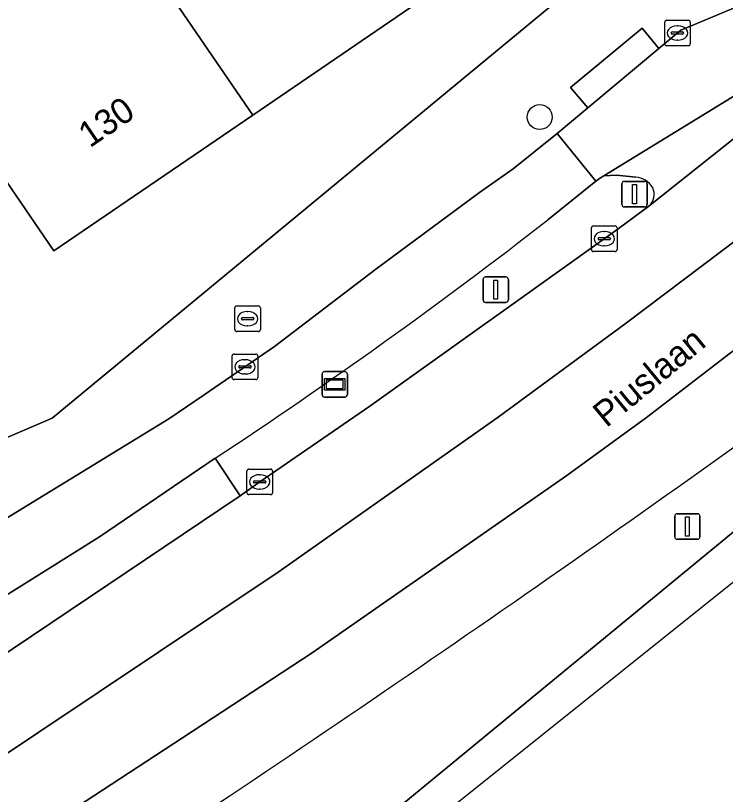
# Model space of a CAD drawing. Extents: x 161881 to 162523, y 381678 to 382381.
# Drawn here: x 162364.41 to 162392.21, y 381708.42 to 381738.92 of the extents above; entities that cross this region are included whole.
import ezdxf

# ---------------------------------------------------------------- set-up
doc = ezdxf.new("R2010")
doc.units = 0
for name, color, linetype in [('IMGEO_Berm_groen', 7, 'Continuous'), ('IMGEO_Boom', 7, 'Continuous'), ('IMGEO_Brandkraan', 7, 'Continuous'), ('IMGEO_Erf', 7, 'Continuous'), ('IMGEO_Fietspad_gesloten', 7, 'Continuous'), ('IMGEO_Fietspad_open', 7, 'Continuous'), ('IMGEO_Kolk', 7, 'Continuous'), ('IMGEO_Lichtmast', 7, 'Continuous'), ('IMGEO_Openbare_ruimte_label', 7, 'Continuous'), ('IMGEO_Pand', 7, 'Continuous'), ('IMGEO_Pand_nummerreeks', 7, 'Continuous'), ('IMGEO_Rijbaan_lokaal_open', 7, 'Continuous'), ('IMGEO_Rijbaan_regionaal_gesloten', 7, 'Continuous'), ('IMGEO_Verkeersbordpaal', 7, 'Continuous'), ('IMGEO_Voetpad_open', 7, 'Continuous'), ('IMGEO_Wegwijzer', 7, 'Continuous')]:
    doc.layers.add(name, color=color, linetype=linetype)

msp = doc.modelspace()

# ---------------------------------------------------------------- linework, layer by layer
at = {"layer": 'IMGEO_Berm_groen'}
for points in [[(162388.696, 381732.596), (162387.947, 381732.671), (162387.443, 381732.645), (162387.312, 381732.575), (162387.138, 381732.433), (162385.254, 381730.927)], [(162387.459, 381730.182), (162388.005, 381730.573), (162389.213, 381731.457)], [(162372.224, 381721.586), (162373.201, 381720.113), (162373.969, 381720.658), (162378.285, 381723.624), (162387.459, 381730.182)], [(162357.936, 381698.122), (162361.193, 381692.929), (162395.982, 381721.548)]]:
    msp.add_lwpolyline(points, dxfattribs=at)
for centre, radius, start, end in [((162388.636, 381731.758), 0.84, 30.395, 85.92), ((162388.803, 381731.919), 0.617, 311.5893, 25.3662), ((162261.968, 381889.144), 200.58, 303.3457, 307.92657), ((161957.094, 382330.459), 748.203, 303.025037, 305.770229)]:
    msp.add_arc(centre, radius, start, end, dxfattribs=at)
at = {"layer": 'IMGEO_Boom'}
msp.add_circle((162384.934, 381734.95), 0.489, dxfattribs=at)
at = {"layer": 'IMGEO_Brandkraan'}
for p, q in [((162372.995, 381726.624), (162372.995, 381727.476)), ((162373.07, 381727.55), (162373.922, 381727.55)), ((162373.996, 381727.476), (162373.996, 381726.624)), ((162373.483, 381727.33), (162373.508, 381727.33)), ((162373.254, 381727.044), (162373.254, 381727.056)), ((162373.692, 381727.007), (162373.294, 381727.007)), ((162373.297, 381727.093), (162373.695, 381727.093)), ((162373.738, 381727.056), (162373.738, 381727.044)), ((162373.922, 381726.55), (162373.07, 381726.55)), ((162373.506, 381726.77), (162373.481, 381726.77))]:
    msp.add_line(p, q, dxfattribs=at)
for points in [[(162372.995, 381726.624), (162372.995, 381727.476)], [(162373.07, 381727.55), (162373.922, 381727.55)], [(162373.996, 381727.476), (162373.996, 381726.624)], [(162373.922, 381726.55), (162373.07, 381726.55)]]:
    msp.add_lwpolyline(points, dxfattribs=at)
for centre, radius, start, end in [((162373.072, 381727.474), 0.0765, 91.552, 178.448), ((162373.072, 381727.474), 0.0765, 91.552, 178.448), ((162373.92, 381727.474), 0.0765, 1.552, 88.448), ((162373.92, 381727.474), 0.0765, 1.552, 88.448), ((162373.294, 381727.053), 0.0403, 85.8775, 175.7526), ((162373.291, 381727.043), 0.0366, 178.938, 274.7102), ((162373.695, 381727.05), 0.043, 264.8664, 352.4533), ((162373.699, 381727.055), 0.0386, 1.7309, 96.639), ((162373.072, 381726.626), 0.0765, 181.552, 268.448), ((162373.072, 381726.626), 0.0765, 181.552, 268.448), ((162373.92, 381726.626), 0.0765, 271.552, 358.448), ((162373.92, 381726.626), 0.0765, 271.552, 358.448)]:
    msp.add_arc(centre, radius, start, end, dxfattribs=at)
for centre, major_axis, ratio, start_param, end_param in [((162373.482, 381727.05), (-0.387, 0.002), 0.722429, 4.712389, 7.853982), ((162373.507, 381727.05), (-0.39, 0.002), 0.717154, 1.570796, 4.712389)]:
    msp.add_ellipse(centre, major_axis=major_axis, ratio=ratio, start_param=start_param, end_param=end_param, dxfattribs=at)
at = {"layer": 'IMGEO_Erf'}
for points in [[(162343.866, 381713.286), (162356.915, 381719.329), (162365.839, 381723.151), (162398.308, 381750), (162437.038, 381782.026)], [(162381.487, 381740.355), (162373.695, 381735.029), (162365.905, 381729.703), (162360.503, 381737.607), (162360.101, 381738.157), (162357.709, 381736.522), (162358.085, 381735.973), (162355.587, 381734.247), (162352.114, 381737.844), (162350.389, 381739.631)]]:
    msp.add_lwpolyline(points, dxfattribs=at)
at = {"layer": 'IMGEO_Fietspad_gesloten'}
msp.add_lwpolyline([(162465.9, 381797.559), (162465.667, 381797.275), (162465.384, 381797.056), (162418.283, 381759.605), (162412.351, 381754.828), (162394.327, 381740.001), (162393.522, 381739.663), (162393.372, 381739.584), (162390.461, 381738.351), (162389.601, 381737.634), (162386.818, 381735.309), (162385.622, 381734.309), (162387.138, 381732.433), (162387.312, 381732.575), (162387.443, 381732.645), (162396.519, 381738.21), (162396.799, 381738.137), (162413.971, 381752.357), (162472.336, 381798.789)], dxfattribs=at)
at = {"layer": 'IMGEO_Fietspad_open'}
for points in [[(162385.254, 381730.927), (162387.138, 381732.433), (162385.622, 381734.309), (162383.892, 381732.922), (162382.571, 381731.996), (162378.522, 381728.988), (162374.553, 381725.96), (162371.801, 381724.074), (162370.414, 381723.131), (162361.278, 381717.542), (162357.168, 381715.275), (162352.628, 381712.845), (162349.615, 381711.299), (162346.921, 381710.054)], [(162347.369, 381707.274), (162351.006, 381709.218), (162362.481, 381715.239), (162367.7, 381718.513), (162372.224, 381721.586)]]:
    msp.add_lwpolyline(points, dxfattribs=at)
msp.add_arc((162261.968, 381889.144), 200.58, 303.3457, 307.92657, dxfattribs=at)
at = {"layer": 'IMGEO_Kolk'}
for p, q in [((162389.903, 381738.742), (162390.755, 381738.742)), ((162389.828, 381737.816), (162389.828, 381738.668)), ((162390.316, 381738.522), (162390.341, 381738.522)), ((162390.829, 381738.668), (162390.829, 381737.816)), ((162390.087, 381738.236), (162390.087, 381738.248)), ((162390.525, 381738.199), (162390.127, 381738.199)), ((162390.13, 381738.285), (162390.528, 381738.285)), ((162390.571, 381738.248), (162390.571, 381738.236)), ((162390.339, 381737.962), (162390.314, 381737.962)), ((162390.755, 381737.742), (162389.903, 381737.742)), ((162386.961, 381729.757), (162386.961, 381730.609)), ((162387.036, 381730.683), (162387.888, 381730.683)), ((162387.962, 381730.609), (162387.962, 381729.757)), ((162387.263, 381730.226), (162387.661, 381730.226)), ((162387.449, 381730.463), (162387.474, 381730.463)), ((162387.22, 381730.177), (162387.22, 381730.189)), ((162387.658, 381730.14), (162387.26, 381730.14)), ((162387.472, 381729.903), (162387.447, 381729.903)), ((162387.704, 381730.189), (162387.704, 381730.177)), ((162387.888, 381729.683), (162387.036, 381729.683)), ((162372.966, 381725.666), (162373.818, 381725.666)), ((162372.891, 381724.74), (162372.891, 381725.592)), ((162373.379, 381725.446), (162373.404, 381725.446)), ((162373.892, 381725.592), (162373.892, 381724.74)), ((162373.15, 381725.16), (162373.15, 381725.172)), ((162373.588, 381725.123), (162373.19, 381725.123)), ((162373.193, 381725.209), (162373.591, 381725.209)), ((162373.634, 381725.172), (162373.634, 381725.16)), ((162373.402, 381724.886), (162373.377, 381724.886)), ((162373.818, 381724.666), (162372.966, 381724.666)), ((162373.471, 381720.233), (162373.471, 381721.085)), ((162373.546, 381721.159), (162374.398, 381721.159)), ((162374.472, 381721.085), (162374.472, 381720.233)), ((162373.959, 381720.939), (162373.984, 381720.939)), ((162373.73, 381720.653), (162373.73, 381720.665)), ((162374.168, 381720.616), (162373.77, 381720.616)), ((162373.773, 381720.702), (162374.171, 381720.702)), ((162374.214, 381720.665), (162374.214, 381720.653)), ((162374.398, 381720.159), (162373.546, 381720.159)), ((162373.982, 381720.379), (162373.957, 381720.379))]:
    msp.add_line(p, q, dxfattribs=at)
for points in [[(162389.903, 381738.742), (162390.755, 381738.742)], [(162389.828, 381737.816), (162389.828, 381738.668)], [(162390.829, 381738.668), (162390.829, 381737.816)], [(162390.755, 381737.742), (162389.903, 381737.742)], [(162386.961, 381729.757), (162386.961, 381730.609)], [(162387.036, 381730.683), (162387.888, 381730.683)], [(162387.962, 381730.609), (162387.962, 381729.757)], [(162387.888, 381729.683), (162387.036, 381729.683)], [(162372.966, 381725.666), (162373.818, 381725.666)], [(162372.891, 381724.74), (162372.891, 381725.592)], [(162373.892, 381725.592), (162373.892, 381724.74)], [(162373.818, 381724.666), (162372.966, 381724.666)], [(162373.471, 381720.233), (162373.471, 381721.085)], [(162373.546, 381721.159), (162374.398, 381721.159)], [(162374.472, 381721.085), (162374.472, 381720.233)], [(162374.398, 381720.159), (162373.546, 381720.159)]]:
    msp.add_lwpolyline(points, dxfattribs=at)
for centre, radius, start, end in [((162389.905, 381738.666), 0.0765, 91.552, 178.448), ((162389.905, 381738.666), 0.0765, 91.552, 178.448), ((162390.753, 381738.666), 0.0765, 1.552, 88.448), ((162390.753, 381738.666), 0.0765, 1.552, 88.448), ((162390.127, 381738.245), 0.0403, 85.8775, 175.7526), ((162390.124, 381738.235), 0.0366, 178.938, 274.7102), ((162390.528, 381738.242), 0.043, 264.8664, 352.4533), ((162390.532, 381738.247), 0.0386, 1.7309, 96.639), ((162389.905, 381737.818), 0.0765, 181.552, 268.448), ((162389.905, 381737.818), 0.0765, 181.552, 268.448), ((162390.753, 381737.818), 0.0765, 271.552, 358.448), ((162390.753, 381737.818), 0.0765, 271.552, 358.448), ((162387.038, 381730.607), 0.0765, 91.552, 178.448), ((162387.038, 381730.607), 0.0765, 91.552, 178.448), ((162387.886, 381730.607), 0.0765, 1.552, 88.448), ((162387.886, 381730.607), 0.0765, 1.552, 88.448), ((162387.26, 381730.186), 0.0403, 85.8775, 175.7526), ((162387.665, 381730.188), 0.0386, 1.7309, 96.639), ((162387.257, 381730.176), 0.0366, 178.938, 274.7102), ((162387.661, 381730.183), 0.043, 264.8664, 352.4533), ((162387.038, 381729.759), 0.0765, 181.552, 268.448), ((162387.038, 381729.759), 0.0765, 181.552, 268.448), ((162387.886, 381729.759), 0.0765, 271.552, 358.448), ((162387.886, 381729.759), 0.0765, 271.552, 358.448), ((162372.968, 381725.59), 0.0765, 91.552, 178.448), ((162372.968, 381725.59), 0.0765, 91.552, 178.448), ((162373.816, 381725.59), 0.0765, 1.552, 88.448), ((162373.816, 381725.59), 0.0765, 1.552, 88.448), ((162373.19, 381725.169), 0.0403, 85.8775, 175.7526), ((162373.187, 381725.159), 0.0366, 178.938, 274.7102), ((162373.591, 381725.166), 0.043, 264.8664, 352.4533), ((162373.595, 381725.171), 0.0386, 1.7309, 96.639), ((162372.968, 381724.742), 0.0765, 181.552, 268.448), ((162372.968, 381724.742), 0.0765, 181.552, 268.448), ((162373.816, 381724.742), 0.0765, 271.552, 358.448), ((162373.816, 381724.742), 0.0765, 271.552, 358.448), ((162373.548, 381721.083), 0.0765, 91.552, 178.448), ((162373.548, 381721.083), 0.0765, 91.552, 178.448), ((162374.396, 381721.083), 0.0765, 1.552, 88.448), ((162374.396, 381721.083), 0.0765, 1.552, 88.448), ((162373.77, 381720.662), 0.0403, 85.8775, 175.7526), ((162373.767, 381720.652), 0.0366, 178.938, 274.7102), ((162374.171, 381720.659), 0.043, 264.8664, 352.4533), ((162374.175, 381720.664), 0.0386, 1.7309, 96.639), ((162373.548, 381720.235), 0.0765, 181.552, 268.448), ((162373.548, 381720.235), 0.0765, 181.552, 268.448), ((162374.396, 381720.235), 0.0765, 271.552, 358.448), ((162374.396, 381720.235), 0.0765, 271.552, 358.448)]:
    msp.add_arc(centre, radius, start, end, dxfattribs=at)
for centre, major_axis, ratio, start_param, end_param in [((162390.315, 381738.242), (-0.387, 0.002), 0.722429, 4.712389, 7.853982), ((162390.34, 381738.242), (-0.39, 0.002), 0.717154, 1.570796, 4.712389), ((162387.448, 381730.183), (-0.387, 0.002), 0.722429, 4.712389, 7.853982), ((162387.473, 381730.183), (-0.39, 0.002), 0.717154, 1.570796, 4.712389), ((162373.378, 381725.166), (-0.387, 0.002), 0.722429, 4.712389, 7.853982), ((162373.403, 381725.166), (-0.39, 0.002), 0.717154, 1.570796, 4.712389), ((162373.958, 381720.659), (-0.387, 0.002), 0.722429, 4.712389, 7.853982), ((162373.983, 381720.659), (-0.39, 0.002), 0.717154, 1.570796, 4.712389)]:
    msp.add_ellipse(centre, major_axis=major_axis, ratio=ratio, start_param=start_param, end_param=end_param, dxfattribs=at)
at = {"layer": 'IMGEO_Lichtmast'}
for p, q in [((162390.221, 381718.513), (162390.221, 381719.313)), ((162390.221, 381719.313), (162390.221, 381718.513)), ((162390.321, 381719.413), (162391.111, 381719.413)), ((162391.111, 381719.413), (162390.321, 381719.413)), ((162391.211, 381719.313), (162391.211, 381718.513)), ((162391.211, 381718.513), (162391.211, 381719.313)), ((162391.111, 381718.413), (162390.321, 381718.413)), ((162390.321, 381718.413), (162391.111, 381718.413))]:
    msp.add_line(p, q, dxfattribs=at)
msp.add_lwpolyline([(162390.641, 381719.288), (162390.791, 381719.288), (162390.791, 381718.538), (162390.641, 381718.538), (162390.641, 381719.288)], dxfattribs=at)
for centre, start, end in [((162390.321, 381719.313), 90, 180), ((162390.321, 381719.313), 90, 180), ((162391.111, 381719.313), 0, 90), ((162391.111, 381719.313), 360, 90), ((162390.321, 381718.513), 180, 270), ((162390.321, 381718.513), 180, 270), ((162391.111, 381718.513), 270, 0), ((162391.111, 381718.513), 270, 0)]:
    msp.add_arc(centre, 0.1, start, end, dxfattribs=at)
at = {"layer": 'IMGEO_Pand'}
for points in [[(162380.965, 381750), (162377.539, 381754.267), (162375.487, 381756.667), (162374.878, 381757.426), (162372.542, 381760.336), (162368.13, 381757.284), (162373.164, 381750), (162373.521, 381749.484), (162366.899, 381744.958), (162368.297, 381742.927), (162373.695, 381735.029), (162381.487, 381740.355), (162376.785, 381747.233)], [(162368.297, 381742.927), (162366.899, 381744.958), (162361.754, 381741.46), (162363.177, 381739.379), (162361.646, 381738.357), (162357.459, 381744.482), (162357.234, 381744.31), (162350.389, 381739.631), (162352.114, 381737.844), (162355.587, 381734.247), (162358.085, 381735.973), (162357.709, 381736.522), (162360.101, 381738.157), (162360.503, 381737.607), (162365.905, 381729.703), (162373.695, 381735.029)]]:
    msp.add_lwpolyline(points, close=True, dxfattribs=at)
at = {"layer": 'IMGEO_Rijbaan_lokaal_open'}
for points in [[(162397.154, 381737.782), (162396.799, 381738.137), (162396.519, 381738.21), (162387.443, 381732.645), (162387.947, 381732.671), (162388.696, 381732.596)], [(162389.213, 381731.457), (162397.154, 381737.782)]]:
    msp.add_lwpolyline(points, dxfattribs=at)
for centre, radius, start, end in [((162388.636, 381731.758), 0.84, 30.395, 85.92), ((162388.803, 381731.919), 0.617, 311.5893, 25.3662)]:
    msp.add_arc(centre, radius, start, end, dxfattribs=at)
at = {"layer": 'IMGEO_Rijbaan_regionaal_gesloten'}
for points in [[(162448.728, 381765.02), (162430.504, 381750), (162395.982, 381721.548), (162361.193, 381692.929), (162361.666, 381692.052), (162374.915, 381702.657), (162399.07, 381721.993), (162410.314, 381731.264), (162462.115, 381773.979)], [(162444.176, 381766.576), (162438.061, 381761.719), (162431.945, 381756.862), (162428.87, 381754.42), (162422.805, 381749.603), (162416.695, 381744.75), (162410.545, 381739.948), (162404.375, 381735.051), (162398.31, 381730.237), (162392.165, 381725.525), (162389.111, 381723.182), (162386, 381720.915), (162382.601, 381718.547), (162381.009, 381717.438), (162376.024, 381713.965), (162370.943, 381710.632), (162366.08, 381707.443), (162356.575, 381701.209), (162358.071, 381698.81), (162364.869, 381703.141)], [(162397.154, 381737.782), (162389.213, 381731.457), (162388.005, 381730.573), (162387.459, 381730.182), (162378.285, 381723.624), (162373.969, 381720.658), (162373.201, 381720.113), (162363.542, 381713.63), (162358.516, 381710.397), (162353.019, 381706.911), (162354.918, 381703.865), (162355.932, 381704.593), (162374.687, 381717.125), (162383.304, 381723.196), (162388.283, 381726.848), (162394.39, 381731.453)], [(162394.39, 381731.453), (162388.283, 381726.848), (162383.304, 381723.196), (162374.687, 381717.125), (162355.932, 381704.593), (162354.918, 381703.865), (162356.575, 381701.209), (162366.08, 381707.443), (162370.943, 381710.632), (162376.024, 381713.965), (162381.009, 381717.438), (162382.601, 381718.547), (162386, 381720.915), (162389.111, 381723.182), (162392.165, 381725.525), (162398.31, 381730.237)]]:
    msp.add_lwpolyline(points, dxfattribs=at)
msp.add_arc((161957.094, 382330.459), 748.203, 303.025037, 305.770229, dxfattribs=at)
at = {"layer": 'IMGEO_Verkeersbordpaal'}
for p, q in [((162388.252, 381732.428), (162389.042, 381732.428)), ((162389.042, 381732.428), (162388.252, 381732.428)), ((162388.152, 381731.528), (162388.152, 381732.328)), ((162388.152, 381732.328), (162388.152, 381731.528)), ((162389.142, 381732.328), (162389.142, 381731.528)), ((162389.142, 381731.528), (162389.142, 381732.328)), ((162389.042, 381731.428), (162388.252, 381731.428)), ((162388.252, 381731.428), (162389.042, 381731.428)), ((162382.818, 381728.687), (162383.608, 381728.687)), ((162383.608, 381728.687), (162382.818, 381728.687)), ((162382.718, 381727.787), (162382.718, 381728.587)), ((162382.718, 381728.587), (162382.718, 381727.787)), ((162383.708, 381728.587), (162383.708, 381727.787)), ((162383.708, 381727.787), (162383.708, 381728.587)), ((162383.608, 381727.687), (162382.818, 381727.687)), ((162382.818, 381727.687), (162383.608, 381727.687))]:
    msp.add_line(p, q, dxfattribs=at)
for points in [[(162388.572, 381732.303), (162388.722, 381732.303), (162388.722, 381731.553), (162388.572, 381731.553), (162388.572, 381732.303)], [(162383.138, 381728.562), (162383.288, 381728.562), (162383.288, 381727.812), (162383.138, 381727.812), (162383.138, 381728.562)]]:
    msp.add_lwpolyline(points, dxfattribs=at)
for centre, start, end in [((162388.252, 381732.328), 90, 180), ((162388.252, 381732.328), 90, 180), ((162389.042, 381732.328), 0, 90), ((162389.042, 381732.328), 360, 90), ((162388.252, 381731.528), 180, 270), ((162388.252, 381731.528), 180, 270), ((162389.042, 381731.528), 270, 0), ((162389.042, 381731.528), 270, 0), ((162382.818, 381728.587), 90, 180), ((162382.818, 381728.587), 90, 180), ((162383.608, 381728.587), 0, 90), ((162383.608, 381728.587), 360, 90), ((162382.818, 381727.787), 180, 270), ((162382.818, 381727.787), 180, 270), ((162383.608, 381727.787), 270, 0), ((162383.608, 381727.787), 270, 0)]:
    msp.add_arc(centre, 0.1, start, end, dxfattribs=at)
at = {"layer": 'IMGEO_Voetpad_open'}
for points in [[(162490.018, 381827.882), (162490.005, 381828.82), (162485.481, 381824.651), (162478.012, 381817.966), (162477.732, 381817.717), (162462.828, 381803.734), (162439.634, 381784.212), (162437.038, 381782.026), (162398.308, 381750), (162365.839, 381723.151), (162356.915, 381719.329), (162343.866, 381713.286), (162342.256, 381716.825), (162335.301, 381713.346), (162336.199, 381710.351)], [(162346.921, 381710.054), (162349.615, 381711.299), (162352.628, 381712.845), (162357.168, 381715.275), (162361.278, 381717.542), (162370.414, 381723.131), (162371.801, 381724.074), (162374.553, 381725.96), (162378.522, 381728.988), (162382.571, 381731.996), (162383.892, 381732.922), (162385.622, 381734.309), (162386.818, 381735.309), (162386.139, 381736.108), (162388.945, 381738.427), (162389.601, 381737.634), (162390.461, 381738.351), (162393.372, 381739.584), (162393.522, 381739.663)]]:
    msp.add_lwpolyline(points, dxfattribs=at)
for points in [[(162386.818, 381735.309), (162389.601, 381737.634), (162388.945, 381738.427), (162386.139, 381736.108)], [(162373.201, 381720.113), (162372.224, 381721.586), (162367.7, 381718.513), (162362.481, 381715.239), (162363.542, 381713.63)]]:
    msp.add_lwpolyline(points, close=True, dxfattribs=at)
at = {"layer": 'IMGEO_Wegwijzer'}
for p, q in [((162376.412, 381724.079), (162376.412, 381724.879)), ((162376.412, 381724.879), (162376.412, 381724.079)), ((162376.512, 381724.979), (162377.302, 381724.979)), ((162377.302, 381724.979), (162376.512, 381724.979)), ((162377.402, 381724.879), (162377.402, 381724.079)), ((162377.402, 381724.079), (162377.402, 381724.879)), ((162377.302, 381723.979), (162376.512, 381723.979)), ((162376.512, 381723.979), (162377.302, 381723.979))]:
    msp.add_line(p, q, dxfattribs=at)
for points in [[(162376.513, 381724.711), (162377.301, 381724.711), (162377.301, 381724.247), (162376.513, 381724.247), (162376.513, 381724.711)], [(162376.578, 381724.646), (162376.578, 381724.312), (162377.236, 381724.312), (162377.236, 381724.646), (162376.578, 381724.646)]]:
    msp.add_lwpolyline(points, dxfattribs=at)
for centre, start, end in [((162376.512, 381724.879), 90, 180), ((162376.512, 381724.879), 90, 180), ((162377.302, 381724.879), 0, 90), ((162377.302, 381724.879), 360, 90), ((162376.512, 381724.079), 180, 270), ((162376.512, 381724.079), 180, 270), ((162377.302, 381724.079), 270, 0), ((162377.302, 381724.079), 270, 0)]:
    msp.add_arc(centre, 0.1, start, end, dxfattribs=at)

# ---------------------------------------------------------------- texts
at = {"layer": 'IMGEO_Openbare_ruimte_label'}
msp.add_text('Piuslaan', height=1, rotation=39.4022, dxfattribs=at).set_placement((162387.547, 381722.757))
at = {"layer": 'IMGEO_Pand_nummerreeks'}
msp.add_text('130', height=1, rotation=34.3545, dxfattribs=at).set_placement((162367.318, 381733.722))

doc.saveas('drawing.dxf')
